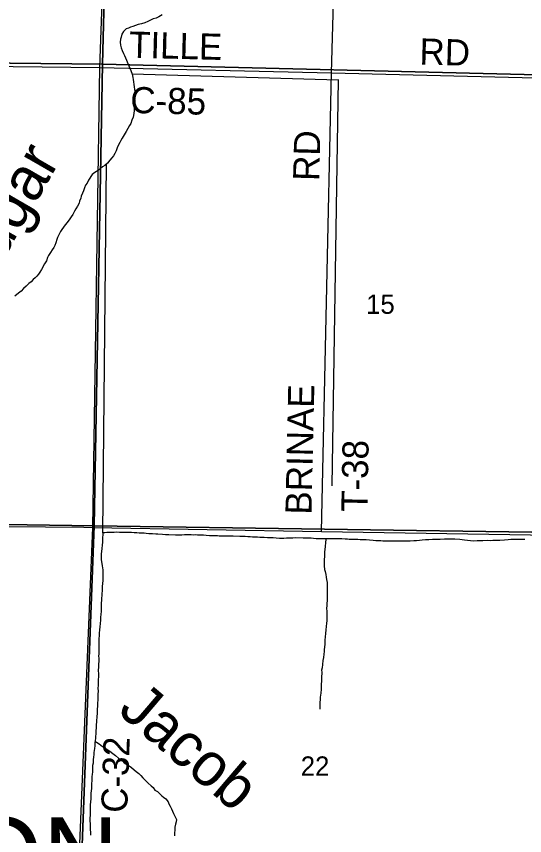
# Model space of a CAD drawing. Extents: x 1588073 to 2013523, y 1090242 to 1357120.
# Drawn here: x 1731928 to 1737764, y 1230638 to 1240037 of the extents above; entities that cross this region are included whole.
import ezdxf

# ---------------------------------------------------------------- set-up
doc = ezdxf.new("R2010")
doc.units = 0
for name, color, linetype in [('GM_X_County_Road', 7, 'Continuous'), ('GM_X_County_Road_Text', 7, 'Continuous'), ('GM_X_Minor_River', 7, 'Continuous'), ('GM_X_Minor_River_Text', 7, 'Continuous'), ('GM_X_Section', 7, 'Continuous'), ('GM_X_Section_Text', 7, 'Continuous'), ('GM_X_State_Route', 7, 'Continuous'), ('GM_X_Township_Road', 7, 'Continuous'), ('GM_X_Township_Road_Text', 7, 'Continuous'), ('GM_X_Township_Text', 7, 'Continuous')]:
    doc.layers.add(name, color=color, linetype=linetype)

msp = doc.modelspace()

# ---------------------------------------------------------------- linework, layer by layer
at = {"layer": 'GM_X_County_Road'}
for points in [[(1732807.6, 1234174.6), (1732886.9, 1239449.9), (1732981.2, 1242107.8), (1732984.1, 1242187.7)], [(1732886.9, 1239449.9), (1735547.3, 1239388), (1738203.7, 1239326.1)], [(1732452.2, 1223620.4), (1732552.3, 1227066.5), (1732589.3, 1228870.1), (1732807.6, 1234174.6)]]:
    msp.add_lwpolyline(points, dxfattribs=at)
at = {"layer": 'GM_X_Minor_River'}
for p, q in [((1733256.5, 1239378.1), (1735622, 1239311.3)), ((1735624.1, 1239313.3), (1735551.1, 1234650.7)), ((1735622, 1239311.3), (1735624.1, 1239313.3)), ((1732921.7, 1234113.3), (1732964.7, 1238346.2))]:
    msp.add_line(p, q, dxfattribs=at)
for points in [[(1733603.4, 1240055.5), (1733565.1, 1240031.8), (1733533, 1240018.1), (1733498.8, 1240008.4), (1733466.6, 1239992.7), (1733436.5, 1239979), (1733404.3, 1239965.3), (1733364.2, 1239953.7), (1733328.1, 1239944), (1733297.9, 1239932.3), (1733265.8, 1239922.6), (1733237.7, 1239912.9), (1733215.5, 1239901.1), (1733187.4, 1239893.4), (1733159.1, 1239865.6), (1733138.8, 1239833.7), (1733130.4, 1239799.7)], [(1733130.4, 1239799.7), (1733124.2, 1239775.8), (1733121.8, 1239741.7), (1733125.5, 1239707.6), (1733131.2, 1239677.5), (1733142.8, 1239645.3), (1733156.5, 1239611.1), (1733168.3, 1239588.9), (1733182, 1239562.7), (1733193.7, 1239534.5), (1733207.4, 1239498.3), (1733219.1, 1239470.1), (1733230.8, 1239443.9), (1733242.5, 1239415.8), (1733258.1, 1239373.5), (1733265.8, 1239337.4), (1733267.5, 1239313.3), (1733273.2, 1239287.2), (1733276.9, 1239257.1), (1733282.7, 1239230.9), (1733286.3, 1239198.8), (1733288.1, 1239176.8), (1733285.9, 1239154.8), (1733285, 1239070.6), (1733282.7, 1239040.5), (1733282.1, 1238982.4), (1733279.8, 1238956.4), (1733277.5, 1238922.3), (1733271.1, 1238882.3), (1733252.7, 1238848.4), (1733242.3, 1238808.4), (1733226, 1238786.6), (1733207.7, 1238750.7), (1733189.3, 1238716.8), (1733166.9, 1238678.9), (1733142.5, 1238639.1), (1733128.2, 1238613.2), (1733115.9, 1238591.3), (1733101.7, 1238565.3), (1733085.3, 1238529.4), (1733072.9, 1238493.5), (1733058.6, 1238463.6), (1733042.3, 1238435.7), (1733024.1, 1238413.8), (1733001.8, 1238388), (1732973.4, 1238354.2), (1732945.1, 1238328.4), (1732918.9, 1238310.7), (1732890.7, 1238288.9), (1732866.5, 1238271.1), (1732830.2, 1238245.4), (1732799.9, 1238221.7), (1732757.3, 1238160), (1732740.9, 1238124.1), (1732722.6, 1238102.2), (1732710.3, 1238070.3), (1732697.9, 1238036.3), (1732687.6, 1238008.4), (1732673.3, 1237974.4), (1732667.1, 1237952.5), (1732654.7, 1237918.5), (1732648.4, 1237894.5), (1732630.1, 1237860.6), (1732611.7, 1237828.8), (1732595.5, 1237802.9), (1732575.1, 1237765), (1732558.8, 1237737.1), (1732542.5, 1237713.2), (1732512.1, 1237673.4), (1732489.8, 1237645.6), (1732469.5, 1237619.8), (1732451.2, 1237593.9), (1732436.9, 1237568), (1732412.5, 1237524.1), (1732402.2, 1237500.2), (1732392, 1237478.2), (1732381.5, 1237438.3), (1732369.2, 1237408.3), (1732357, 1237386.4), (1732338.7, 1237358.5), (1732320.4, 1237328.6), (1732296, 1237292.8), (1732285.8, 1237270.9), (1732275.3, 1237230.9), (1732253, 1237197), (1732216.3, 1237133.3), (1732198, 1237103.4), (1732181.7, 1237081.5), (1732163.5, 1237057.7), (1732143.2, 1237035.8), (1732121, 1237018), (1732096.8, 1236992.2), (1732070.5, 1236972.4), (1732042.2, 1236942.6), (1732011.9, 1236914.9), (1731983.6, 1236885.1), (1731953.3, 1236861.4), (1731910.9, 1236827.7)], [(1734048.1, 1234083.9), (1734006.1, 1234086.4), (1733982.1, 1234088.6), (1733958.1, 1234086.9), (1733934.1, 1234087.1), (1733910.1, 1234087.4), (1733860.1, 1234087.9), (1733828, 1234086.2), (1733792, 1234084.6), (1733753.9, 1234084.9), (1733677.9, 1234089.7), (1733641.9, 1234090.1), (1733605.9, 1234092.5), (1733553.9, 1234097), (1733529.9, 1234097.3), (1733491.9, 1234099.6), (1733449.9, 1234102.1), (1733419.9, 1234104.4), (1733395.9, 1234106.6), (1733365.9, 1234107), (1733337.9, 1234109.2), (1733311.9, 1234111.5), (1733281.9, 1234111.8), (1733249.9, 1234114.1), (1733111.8, 1234115.6), (1733077.8, 1234117.9), (1733051.8, 1234116.2), (1733005.7, 1234116.7), (1732967.7, 1234115), (1732943.7, 1234113.3), (1732921.7, 1234113.5), (1732921.4, 1234091.5), (1732919.1, 1234055.4), (1732918.8, 1234029.4), (1732916.5, 1234005.3), (1732914.2, 1233971.3), (1732909.8, 1233931.2), (1732905.4, 1233899.2), (1732903.1, 1233871.2), (1732902.5, 1233807), (1732913.7, 1233734.8), (1732919.3, 1233688.6), (1732921, 1233660.5), (1732922.7, 1233630.4), (1732922, 1233566.3), (1732917.6, 1233530.3), (1732915.3, 1233496.2), (1732913, 1233466.2), (1732912.7, 1233444.1), (1732910.5, 1233420.1), (1732908.2, 1233392.1), (1732905.9, 1233362), (1732905.6, 1233334), (1732903.3, 1233307.9), (1732902.8, 1233251.8), (1732900.4, 1233211.8), (1732898, 1233173.7), (1732895.6, 1233143.7), (1732893.3, 1233111.6), (1732886.5, 1233033.5), (1732882.1, 1232999.5), (1732879.7, 1232961.4), (1732877.5, 1232935.4), (1732875.1, 1232897.3), (1732873.9, 1232785.1), (1732875.6, 1232757), (1732875.3, 1232723), (1732873, 1232696.9), (1732874.8, 1232674.8), (1732874.4, 1232640.8), (1732872.1, 1232604.7), (1732871.7, 1232572.7), (1732869.3, 1232532.6), (1732870.9, 1232492.5), (1732870.6, 1232462.4), (1732868.2, 1232424.4), (1732867.5, 1232358.2), (1732865.3, 1232332.2), (1732866.8, 1232290.1), (1732864.6, 1232266.1), (1732864.3, 1232242), (1732864.1, 1232218), (1732863.8, 1232191.9), (1732861.5, 1232159.9), (1732861.1, 1232125.8), (1732856.7, 1232083.8), (1732854.4, 1232059.7), (1732854.2, 1232033.7), (1732851.9, 1232009.6), (1732847.3, 1231945.6), (1732844.8, 1231905.5), (1732844.6, 1231879.4), (1732842.1, 1231835.4), (1732839.8, 1231807.3), (1732837.5, 1231775.3), (1732835.3, 1231753.3), (1732833, 1231729.2), (1732830.8, 1231707.2), (1732828.4, 1231669.1), (1732824.1, 1231637.1), (1732819.6, 1231591.1)], [(1737764.2, 1234035.9), (1737720.2, 1234034.3), (1737642.1, 1234035.1), (1737604.1, 1234033.5), (1737576, 1234029.8), (1737534, 1234026.2), (1737479.9, 1234022.8), (1737397.9, 1234023.6), (1737371.8, 1234021.8), (1737333.8, 1234022.2), (1737283.7, 1234020.8), (1737219.7, 1234019.4), (1737179.6, 1234017.8), (1737143.6, 1234020.2), (1737109.7, 1234024.5), (1737071.7, 1234028.9), (1737021.7, 1234033.5), (1736963.7, 1234038.1), (1736903.7, 1234038.7), (1736845.6, 1234037.3), (1736793.6, 1234035.8), (1736747.5, 1234036.3), (1736705.5, 1234034.7), (1736665.4, 1234033.1), (1736627.4, 1234031.5), (1736587.3, 1234027.9), (1736555.3, 1234024.2), (1736523.2, 1234018.5), (1736491.2, 1234018.8), (1736451.1, 1234017.3), (1736419.1, 1234015.6), (1736383.1, 1234015.9), (1736341, 1234014.4), (1736289, 1234016.9), (1736239, 1234017.4), (1736201, 1234017.8), (1736170.9, 1234016.1), (1736134.9, 1234016.5), (1736110.9, 1234018.7), (1736086.9, 1234019), (1736056.9, 1234021.3), (1736022.9, 1234023.6), (1735982.9, 1234026.1), (1735942.9, 1234030.5), (1735908.9, 1234032.8), (1735876.9, 1234033.1), (1735848.9, 1234035.4), (1735822.9, 1234033.7), (1735800.9, 1234035.9), (1735776.9, 1234036.2), (1735750.8, 1234036.4), (1735728.8, 1234038.7), (1735702.8, 1234038.9), (1735666.8, 1234041.3), (1735626.8, 1234043.7), (1735536.8, 1234044.6), (1735498.7, 1234043), (1735476.7, 1234043.3), (1735444.7, 1234041.6), (1735420.7, 1234043.8), (1735398.7, 1234042.1), (1735370.7, 1234044.3), (1735340.7, 1234046.7), (1735314.7, 1234048.9), (1735256.6, 1234049.5), (1735222.6, 1234051.9), (1735134.6, 1234052.8), (1735102.5, 1234051.1), (1735062.5, 1234049.5), (1735028.5, 1234049.9), (1735000.4, 1234048.1), (1734950.4, 1234048.6), (1734912.4, 1234051), (1734878.4, 1234053.4), (1734838.4, 1234055.8), (1734810.4, 1234056.1), (1734774.4, 1234058.5), (1734724.4, 1234059), (1734696.4, 1234061.3), (1734640.3, 1234061.8), (1734612.4, 1234066.1), (1734586.3, 1234066.4), (1734556.3, 1234068.7), (1734526.3, 1234069), (1734494.3, 1234071.3), (1734418.3, 1234072.1), (1734380.3, 1234072.5), (1734258.2, 1234073.8), (1734236.2, 1234076), (1734188.2, 1234076.5), (1734146.2, 1234078.9), (1734106.2, 1234081.3), (1734078.2, 1234083.6), (1734048.1, 1234083.9)], [(1735482.7, 1234043.2), (1735480.6, 1234031.2), (1735478.3, 1234003.2), (1735473.8, 1233951.1), (1735469.5, 1233923.1), (1735467.1, 1233891), (1735464.6, 1233836.9), (1735462.3, 1233810.9), (1735461.9, 1233774.8), (1735463.5, 1233732.7), (1735467.1, 1233690.6), (1735472.8, 1233666.5), (1735480.5, 1233632.3), (1735484.2, 1233602.2), (1735489.9, 1233578.1), (1735495.6, 1233542), (1735497, 1233491.8), (1735495.4, 1233329.5), (1735493.1, 1233307.5), (1735492.9, 1233283.4), (1735490.5, 1233241.4), (1735492.2, 1233217.3), (1735491, 1233101.1), (1735488.8, 1233077), (1735486.3, 1233037), (1735482, 1232998.9), (1735477.5, 1232956.9), (1735475.1, 1232916.8), (1735470.7, 1232880.8), (1735468.2, 1232832.7), (1735465.9, 1232800.7), (1735461.6, 1232774.7), (1735461.4, 1232750.6), (1735459, 1232718.6), (1735454.7, 1232682.5), (1735448.3, 1232648.5), (1735441.8, 1232602.5), (1735437.4, 1232562.4), (1735433.2, 1232536.4), (1735434.9, 1232514.4), (1735432.2, 1232448.2), (1735429.9, 1232412.2), (1735427.4, 1232370.1), (1735429.2, 1232346.1), (1735426.9, 1232318), (1735424.4, 1232271.9), (1735418, 1232227.9), (1735415.6, 1232195.9), (1735413.3, 1232167.8), (1735413, 1232139.8), (1735410.7, 1232109.7), (1735412.5, 1232087.7)], [(1732832.7, 1231719.3), (1732846.8, 1231711), (1732880.7, 1231690.6), (1732918.4, 1231660.2), (1732944.2, 1231643.9), (1732968.1, 1231629.6), (1733001.9, 1231605.2), (1733035.6, 1231578.8), (1733065.4, 1231556.5), (1733099.1, 1231528.1), (1733146.8, 1231495.5), (1733166.6, 1231471.3), (1733212.4, 1231446.7), (1733250.1, 1231418.3), (1733279.9, 1231391.9), (1733305.7, 1231371.6), (1733333.5, 1231351.3), (1733357.3, 1231329), (1733379, 1231302.7), (1733440.4, 1231240), (1733474.1, 1231209.6), (1733497.9, 1231191.3), (1733519.6, 1231161), (1733547.5, 1231144.7), (1733573.3, 1231120.3), (1733597, 1231096.1), (1733618.9, 1231077.8), (1733642.7, 1231061.5), (1733670.3, 1231025.1), (1733680.1, 1231003), (1733693.9, 1230976.8), (1733709.5, 1230944.6), (1733733, 1230892.2), (1733744.8, 1230868.1), (1733754.6, 1230845.9), (1733766.3, 1230821.7), (1733762, 1230795.7), (1733755.7, 1230767.7), (1733747.4, 1230735.7), (1733744.4, 1230633.5)], [(1732819.6, 1231591.1), (1732817.4, 1231569), (1732813, 1231537), (1732810.8, 1231511), (1732808.3, 1231468.9), (1732804, 1231442.9), (1732801.6, 1231400.8), (1732801.3, 1231368.8), (1732797, 1231338.7), (1732796.7, 1231314.7), (1732796.5, 1231292.6), (1732794.2, 1231264.6), (1732791.9, 1231234.6), (1732791.7, 1231212.5), (1732789.3, 1231178.5), (1732787, 1231152.4), (1732784.7, 1231124.4), (1732782.5, 1231098.4), (1732782.1, 1231062.3), (1732779.7, 1231022.2), (1732777.4, 1230994.2), (1732775, 1230958.1), (1732774.2, 1230874), (1732771.8, 1230839.9), (1732778.4, 1230642.1)]]:
    msp.add_lwpolyline(points, dxfattribs=at)
at = {"layer": 'GM_X_Section'}
for points in [[(1727734.1, 1244839.2), (1733049.6, 1244765.5), (1732918.3, 1239487.9), (1727613.1, 1239547.6)], [(1733049.6, 1244765.5), (1738401.1, 1244619.5), (1738223.9, 1239358.2), (1732918.3, 1239487.9)], [(1727613.1, 1239547.6), (1732918.3, 1239487.9), (1732820.8, 1234192), (1727440.3, 1234272.6)], [(1732918.3, 1239487.9), (1738223.9, 1239358.2), (1738108.8, 1234116.5), (1732820.8, 1234192)], [(1727440.3, 1234272.6), (1732820.8, 1234192), (1732623.9, 1228901.5), (1727275.8, 1228993.7)], [(1732820.8, 1234192), (1738108.8, 1234116.5), (1737903.5, 1228784.3), (1732623.9, 1228901.5)]]:
    msp.add_lwpolyline(points, close=True, dxfattribs=at)
at = {"layer": 'GM_X_State_Route'}
for points in [[(1716892.1, 1234346.4), (1722103.9, 1234292.2), (1727411, 1234237.4), (1727425.2, 1234222.5), (1732702, 1234175.5), (1732702, 1234175.5)], [(1732702, 1234175.5), (1732807.6, 1234174.6), (1735430.5, 1234125.4), (1738073.6, 1234083.8)]]:
    msp.add_lwpolyline(points, dxfattribs=at)
at = {"layer": 'GM_X_Township_Road'}
for points in [[(1735430.5, 1234125.4), (1735547.3, 1239388), (1735620.8, 1241959.3)], [(1727577.2, 1239512.6), (1732886.9, 1239449.9)]]:
    msp.add_lwpolyline(points, dxfattribs=at)

# ---------------------------------------------------------------- texts
at = {"layer": 'GM_X_County_Road_Text'}
for s, rotation, p in [('TILLE', 358.512, (1733218.7, 1239564.8)), ('RD', 358.51749, (1736553.9, 1239485.6)), ('C-85', 358.62866, (1733234.1, 1238929.5)), ('C-32', 87.94347, (1733199.9, 1230895.9))]:
    msp.add_text(s, height=300, rotation=rotation, dxfattribs=at).set_placement(p)
at = {"layer": 'GM_X_Minor_River_Text'}
for s, height, rotation, p in [('Sugar', 500.32, 59.98626, (1731545.9, 1236843.9)), ('Jacob', 500.3, 319.53081, (1733079.5, 1232052.1))]:
    msp.add_text(s, height=height, rotation=rotation, dxfattribs=at).set_placement(p)
at = {"layer": 'GM_X_Section_Text'}
for s, p in [('15', (1735943.7, 1236624.5)), ('22', (1735193.6, 1231325.7))]:
    msp.add_text(s, height=221, rotation=0.00001, dxfattribs=at).set_placement(p)
at = {"layer": 'GM_X_Township_Road_Text'}
for s, rotation, p in [('RD', 88.51936, (1735404.5, 1238146.8)), ('BRINAE', 88.70644, (1735316.4, 1234318.4)), ('T-38', 88.93965, (1735958.4, 1234350.1))]:
    msp.add_text(s, height=300, rotation=rotation, dxfattribs=at).set_placement(p)
at = {"layer": 'GM_X_Township_Text'}
msp.add_text('MADISON', height=900, rotation=0.00001, dxfattribs=at).set_placement((1727484.8, 1229947.2))

doc.saveas('drawing.dxf')
